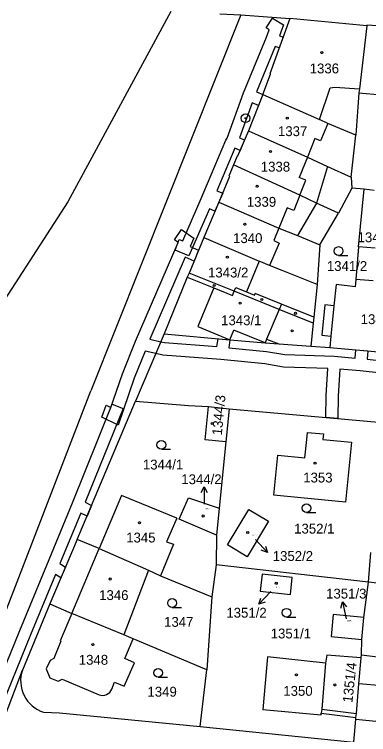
# Model space of a CAD drawing. Extents: x -755819 to -753140, y -1169796 to -1166000.
# Drawn here: x -755719.4 to -755658.3, y -1167255.9 to -1167131.7 of the extents above; entities that cross this region are included whole.
import ezdxf

# ---------------------------------------------------------------- set-up
doc = ezdxf.new("R2010")
doc.units = 0
for name, color, linetype in [('Vrstva 1', 7, 'Continuous'), ('Vrstva 13', 7, 'Continuous'), ('Vrstva 16', 7, 'Continuous'), ('Vrstva 18', 7, 'Continuous'), ('Vrstva 19', 7, 'Continuous'), ('Vrstva 24', 7, 'Continuous'), ('Vrstva 25', 7, 'Continuous'), ('Vrstva 27', 7, 'Continuous'), ('Vrstva 4', 7, 'Continuous'), ('Vrstva 6', 7, 'Continuous')]:
    doc.layers.add(name, color=color, linetype=linetype)

msp = doc.modelspace()

# ---------------------------------------------------------------- linework, layer by layer
at = {"layer": 'Vrstva 1'}
for p, q in [((-755680.36, -1167131.74), (-755706.21, -1167196.59)), ((-755683.97, -1167131.57), (-755680.36, -1167131.74)), ((-755680.36, -1167131.74), (-755671.93, -1167132.36)), ((-755671.93, -1167132.36), (-755675.37, -1167141.91)), ((-755658.65, -1167133.6), (-755671.93, -1167132.36)), ((-755658.65, -1167133.6), (-755659.92, -1167144.5)), ((-755658.64, -1167133.5), (-755658.65, -1167133.6)), ((-755655.89, -1167133.7), (-755658.64, -1167133.5)), ((-755676.54, -1167145.5), (-755675.26, -1167141.94)), ((-755675.37, -1167141.91), (-755675.26, -1167141.94)), ((-755659.92, -1167144.5), (-755660, -1167145.19)), ((-755676.54, -1167145.5), (-755679.02, -1167151.74)), ((-755676.54, -1167145.5), (-755666.79, -1167149.76)), ((-755660, -1167145.19), (-755660.53, -1167152.5)), ((-755660, -1167145.19), (-755656.18, -1167145.53)), ((-755665.38, -1167150.45), (-755666.79, -1167149.76)), ((-755660.53, -1167152.5), (-755665.38, -1167150.45)), ((-755679.02, -1167151.74), (-755680.9, -1167156.1)), ((-755679.02, -1167151.74), (-755668.87, -1167156.28)), ((-755661.31, -1167159.75), (-755660.53, -1167152.5)), ((-755680.97, -1167156.1), (-755681.63, -1167157.58)), ((-755680.9, -1167156.1), (-755680.97, -1167156.1)), ((-755668.87, -1167156.28), (-755665.4, -1167157.87)), ((-755681.63, -1167157.58), (-755682.41, -1167159.54)), ((-755670.19, -1167162.84), (-755681.63, -1167157.58)), ((-755665.4, -1167157.87), (-755661.31, -1167159.75)), ((-755682.28, -1167159.59), (-755684.12, -1167164.02)), ((-755682.41, -1167159.54), (-755682.28, -1167159.59)), ((-755661.31, -1167159.75), (-755661.19, -1167161.62)), ((-755661.19, -1167161.62), (-755663.54, -1167165.96)), ((-755659.1, -1167161.83), (-755661.19, -1167161.62)), ((-755657.37, -1167162.01), (-755659.1, -1167161.83)), ((-755667.29, -1167164.2), (-755670.19, -1167162.84)), ((-755684.12, -1167164.02), (-755686.74, -1167170.15)), ((-755684.12, -1167164.02), (-755673.78, -1167168.52)), ((-755663.54, -1167165.96), (-755667.29, -1167164.2)), ((-755666.71, -1167171.39), (-755663.54, -1167165.96)), ((-755673.78, -1167168.52), (-755670.59, -1167169.81)), ((-755686.74, -1167170.15), (-755689.27, -1167176.29)), ((-755686.74, -1167170.15), (-755677.17, -1167174.2)), ((-755670.59, -1167169.81), (-755666.71, -1167171.39)), ((-755666.71, -1167171.39), (-755667.21, -1167178.27)), ((-755660.08, -1167171.77), (-755660.51, -1167177.36)), ((-755657.18, -1167171.99), (-755660.08, -1167171.77)), ((-755675.39, -1167174.96), (-755677.17, -1167174.2)), ((-755673.22, -1167175.84), (-755675.39, -1167174.96)), ((-755689.27, -1167176.29), (-755689.59, -1167176.97)), ((-755667.21, -1167178.27), (-755673.22, -1167175.84)), ((-755689.59, -1167176.97), (-755693.56, -1167186.73)), ((-755660.51, -1167177.36), (-755660.63, -1167178.64)), ((-755667.21, -1167178.27), (-755667.77, -1167183.9)), ((-755663.94, -1167178.25), (-755664.3, -1167181.93)), ((-755660.63, -1167178.64), (-755663.94, -1167178.25)), ((-755665.87, -1167181.77), (-755666.41, -1167186.98)), ((-755664.3, -1167181.93), (-755665.87, -1167181.77)), ((-755667.77, -1167183.9), (-755667.87, -1167184.89)), ((-755667.87, -1167184.89), (-755668.27, -1167188.87)), ((-755693.56, -1167186.73), (-755698.53, -1167198.37)), ((-755693.56, -1167186.73), (-755682.25, -1167187.79)), ((-755682.25, -1167187.79), (-755676.17, -1167188.29)), ((-755666.41, -1167186.98), (-755664.82, -1167187.14)), ((-755664.82, -1167187.14), (-755665.02, -1167189.1)), ((-755676.17, -1167188.29), (-755673.78, -1167188.46)), ((-755673.78, -1167188.46), (-755668.27, -1167188.87)), ((-755668.27, -1167188.87), (-755665.02, -1167189.1)), ((-755665.02, -1167189.1), (-755661.8, -1167189.39)), ((-755661.8, -1167189.39), (-755654.97, -1167189.99)), ((-755735.37, -1167272.05), (-755706.21, -1167196.59)), ((-755708.56, -1167222.26), (-755698.53, -1167198.37)), ((-755698.53, -1167198.37), (-755689.38, -1167199.11)), ((-755689.38, -1167199.11), (-755685.92, -1167199.32)), ((-755686.5, -1167205.02), (-755685.92, -1167199.32)), ((-755685.92, -1167199.32), (-755682.38, -1167199.68)), ((-755682.38, -1167199.68), (-755682.95, -1167205.38)), ((-755682.38, -1167199.68), (-755655.99, -1167202.06)), ((-755669, -1167204.97), (-755668.86, -1167203.79)), ((-755668.86, -1167203.79), (-755666.08, -1167204.01)), ((-755666.08, -1167204.01), (-755666.19, -1167204.96)), ((-755682.95, -1167205.38), (-755686.5, -1167205.02)), ((-755682.95, -1167205.38), (-755684.1, -1167216.85)), ((-755669.31, -1167208.17), (-755669, -1167204.97)), ((-755666.19, -1167204.96), (-755661.29, -1167205.45)), ((-755661.29, -1167205.45), (-755662.31, -1167215.82)), ((-755674.68, -1167214.61), (-755674, -1167207.71)), ((-755674, -1167207.71), (-755669.31, -1167208.17)), ((-755700.94, -1167214.63), (-755704.8, -1167223.8)), ((-755691.41, -1167218.53), (-755700.94, -1167214.63)), ((-755690.98, -1167218.72), (-755689.4, -1167215.04)), ((-755689.4, -1167215.04), (-755684.1, -1167216.85)), ((-755669.99, -1167215.07), (-755674.68, -1167214.61)), ((-755662.31, -1167215.82), (-755669.99, -1167215.07)), ((-755684.1, -1167216.85), (-755684.56, -1167221.47)), ((-755682.64, -1167223.18), (-755678.98, -1167217.06)), ((-755678.98, -1167217.06), (-755675.59, -1167219.1)), ((-755691.41, -1167218.53), (-755693.16, -1167222.62)), ((-755684.56, -1167221.47), (-755690.98, -1167218.72)), ((-755675.59, -1167219.1), (-755679.24, -1167225.21)), ((-755684.56, -1167221.47), (-755684.61, -1167226.58)), ((-755708.56, -1167222.26), (-755713.26, -1167233.34)), ((-755704.8, -1167223.8), (-755708.56, -1167222.26)), ((-755693.16, -1167222.62), (-755691.95, -1167223.06)), ((-755704.8, -1167223.8), (-755696.28, -1167227.52)), ((-755691.95, -1167223.06), (-755694.22, -1167228.49)), ((-755679.24, -1167225.21), (-755682.64, -1167223.18)), ((-755658.36, -1167229.6), (-755657.92, -1167224.47)), ((-755696.28, -1167227.52), (-755700.54, -1167238.7)), ((-755696.28, -1167227.52), (-755694.22, -1167228.49)), ((-755684.61, -1167226.58), (-755685.36, -1167232.1)), ((-755658.36, -1167229.6), (-755684.61, -1167226.58)), ((-755694.22, -1167228.49), (-755685.36, -1167232.1)), ((-755676.7, -1167228.21), (-755677.02, -1167231.13)), ((-755671.48, -1167228.78), (-755676.7, -1167228.21)), ((-755671.8, -1167231.73), (-755671.48, -1167228.78)), ((-755659.13, -1167235.68), (-755658.36, -1167229.6)), ((-755654.83, -1167229.97), (-755658.36, -1167229.6)), ((-755677.02, -1167231.13), (-755671.8, -1167231.73)), ((-755685.36, -1167232.1), (-755686.24, -1167244.73)), ((-755713.26, -1167233.34), (-755718, -1167244.75)), ((-755713.26, -1167233.34), (-755709.47, -1167235)), ((-755709.47, -1167235), (-755711.53, -1167239.74)), ((-755700.54, -1167238.7), (-755709.47, -1167235)), ((-755664.46, -1167235.17), (-755664.78, -1167238.97)), ((-755659.13, -1167235.68), (-755664.46, -1167235.17)), ((-755659.49, -1167239.47), (-755659.13, -1167235.68)), ((-755698.93, -1167239.37), (-755700.54, -1167238.7)), ((-755711.38, -1167239.78), (-755712.6, -1167242.78)), ((-755711.53, -1167239.74), (-755711.38, -1167239.78)), ((-755700.38, -1167242.79), (-755698.93, -1167239.37)), ((-755686.24, -1167244.73), (-755698.93, -1167239.37)), ((-755664.78, -1167238.97), (-755659.49, -1167239.47)), ((-755659.54, -1167242.15), (-755659.49, -1167239.47)), ((-755675.74, -1167242.46), (-755676.55, -1167251.57)), ((-755665.74, -1167243.57), (-755675.74, -1167242.46)), ((-755665.52, -1167242.18), (-755665.74, -1167243.57)), ((-755659.59, -1167242.62), (-755665.52, -1167242.18)), ((-755660.02, -1167247.16), (-755659.59, -1167242.62)), ((-755659.59, -1167242.62), (-755659.54, -1167242.15)), ((-755659.54, -1167242.15), (-755656.8, -1167242.45)), ((-755713.24, -1167243.09), (-755713.92, -1167244.54)), ((-755712.6, -1167242.78), (-755713.24, -1167243.09)), ((-755700.49, -1167247.56), (-755698.71, -1167243.52)), ((-755698.71, -1167243.52), (-755700.38, -1167242.79)), ((-755665.74, -1167243.57), (-755666.39, -1167251.5)), ((-755725.8, -1167265.12), (-755718, -1167244.75)), ((-755713.92, -1167244.54), (-755713.3, -1167246.09)), ((-755687.34, -1167254.49), (-755686.24, -1167244.73)), ((-755713.3, -1167246.09), (-755711.85, -1167246.67)), ((-755711.85, -1167246.67), (-755711.18, -1167246.31)), ((-755711.18, -1167246.31), (-755704.8, -1167249.03)), ((-755702.58, -1167248.07), (-755702.14, -1167246.84)), ((-755702.14, -1167246.84), (-755700.49, -1167247.56)), ((-755660.42, -1167252.25), (-755660.02, -1167247.16)), ((-755714.37, -1167252.03), (-755711.64, -1167252.16)), ((-755711.64, -1167252.16), (-755687.34, -1167254.49)), ((-755676.55, -1167251.57), (-755666.51, -1167252.48)), ((-755666.51, -1167252.48), (-755666.48, -1167252.2)), ((-755666.39, -1167251.5), (-755666.48, -1167252.2)), ((-755666.48, -1167252.2), (-755660.5, -1167252.93)), ((-755660.5, -1167252.93), (-755660.42, -1167252.25)), ((-755660.88, -1167257.17), (-755660.54, -1167253.22)), ((-755660.54, -1167253.22), (-755660.5, -1167252.93)), ((-755660.54, -1167253.22), (-755651.6, -1167254.18)), ((-755687.34, -1167254.49), (-755660.88, -1167257.17))]:
    msp.add_line(p, q, dxfattribs=at)
for centre, radius, start, end in [((-755712.63, -1167246.62), 5.69, 160.8304, 252.1737), ((-755704.21, -1167247.36), 1.77, 250.4299, 336.3406)]:
    msp.add_arc(centre, radius, start, end, dxfattribs=at)
at = {"layer": 'Vrstva 13'}
for p, q in [((-755692.4, -1167131.17), (-755710.19, -1167163.98)), ((-755710.19, -1167163.98), (-755728.46, -1167192.12))]:
    msp.add_line(p, q, dxfattribs=at)
at = {"layer": 'Vrstva 16'}
for p, q in [((-755686.67, -1167213.13), (-755686.67, -1167216.13)), ((-755675.78, -1167224.45), (-755677.81, -1167222.25)), ((-755677.23, -1167233.41), (-755675.17, -1167231.23)), ((-755662.81, -1167232.98), (-755662.19, -1167235.91))]:
    msp.add_line(p, q, dxfattribs=at)
for points in [[(-755687.17, -1167214.13), (-755686.67, -1167213.13), (-755686.17, -1167214.13)], [(-755676.09, -1167223.38), (-755675.78, -1167224.45), (-755676.82, -1167224.06)], [(-755676.18, -1167233.03), (-755677.23, -1167233.41), (-755676.91, -1167232.34)], [(-755663.09, -1167234.06), (-755662.81, -1167232.98), (-755662.11, -1167233.85)]]:
    msp.add_lwpolyline(points, dxfattribs=at)
at = {"layer": 'Vrstva 24'}
for radius in [0.75, 0.1]:
    msp.add_circle((-755679.54, -1167149.58), radius, dxfattribs=at)
at = {"layer": 'Vrstva 25'}
for p, q in [((-755663.49, -1167173.22), (-755661.89, -1167173.22)), ((-755694.06, -1167206.64), (-755692.46, -1167206.64)), ((-755669.03, -1167217.58), (-755667.43, -1167217.58)), ((-755692.21, -1167233.94), (-755690.61, -1167233.94)), ((-755672.48, -1167235.61), (-755670.88, -1167235.61)), ((-755694.61, -1167245.98), (-755693.01, -1167245.98))]:
    msp.add_line(p, q, dxfattribs=at)
for centre, radius in [((-755666.37, -1167138.25), 0.175), ((-755672.34, -1167149.54), 0.175), ((-755675.25, -1167155.29), 0.175), ((-755677.55, -1167161.31), 0.175), ((-755679.67, -1167167.86), 0.175), ((-755663.49, -1167172.47), 0.75), ((-755682.68, -1167173.55), 0.175), ((-755684.95, -1167178.41), 0.175), ((-755680.48, -1167181.46), 0.175), ((-755676.75, -1167180.83), 0.175), ((-755670.91, -1167183.22), 0.175), ((-755671.52, -1167186.25), 0.175), ((-755685.31, -1167202.23), 0.175), ((-755694.06, -1167205.89), 0.75), ((-755667.56, -1167209.08), 0.175), ((-755669.03, -1167216.83), 0.75), ((-755686.85, -1167218.18), 0.175), ((-755697.81, -1167219.34), 0.175), ((-755679.17, -1167221.04), 0.175), ((-755702.88, -1167229.05), 0.175), ((-755674.24, -1167229.79), 0.175), ((-755692.21, -1167233.19), 0.75), ((-755672.48, -1167234.86), 0.75), ((-755705.87, -1167240.37), 0.175), ((-755694.61, -1167245.23), 0.75), ((-755670.78, -1167245.57), 0.175), ((-755664.16, -1167247.33), 0.175)]:
    msp.add_circle(centre, radius, dxfattribs=at)
at = {"layer": 'Vrstva 27'}
for p, q in [((-755675.96, -1167133.98), (-755674.89, -1167132.29)), ((-755674.89, -1167132.29), (-755673.01, -1167133.48)), ((-755675.45, -1167134.3), (-755675.96, -1167133.98)), ((-755675.94, -1167135.6), (-755675.45, -1167134.3)), ((-755673.01, -1167133.48), (-755673.71, -1167135.35)), ((-755679.89, -1167145.21), (-755675.94, -1167135.6)), ((-755673.08, -1167135.57), (-755673.76, -1167137.45)), ((-755673.71, -1167135.35), (-755673.08, -1167135.57)), ((-755674.44, -1167137.22), (-755677.66, -1167145.03)), ((-755673.76, -1167137.45), (-755674.44, -1167137.22)), ((-755682.72, -1167153), (-755679.89, -1167145.21)), ((-755677.66, -1167145.03), (-755676.54, -1167145.5)), ((-755676.54, -1167145.5), (-755677.29, -1167147.38)), ((-755678.38, -1167146.91), (-755680.56, -1167152.92)), ((-755677.29, -1167147.38), (-755678.38, -1167146.91)), ((-755682.96, -1167153.36), (-755682.72, -1167153)), ((-755680.56, -1167152.92), (-755679.7, -1167153.31)), ((-755686.73, -1167162.3), (-755682.96, -1167153.36)), ((-755679.7, -1167153.31), (-755680.49, -1167155.15)), ((-755681.37, -1167154.75), (-755684.48, -1167162.11)), ((-755680.49, -1167155.15), (-755681.37, -1167154.75)), ((-755687.2, -1167163.43), (-755686.73, -1167162.3)), ((-755684.48, -1167162.11), (-755683.48, -1167162.47)), ((-755683.48, -1167162.47), (-755684.12, -1167164.02)), ((-755690.38, -1167170.71), (-755687.2, -1167163.43)), ((-755684.12, -1167164.02), (-755684.81, -1167165.62)), ((-755685.78, -1167165.17), (-755689.32, -1167173.29)), ((-755684.81, -1167165.62), (-755685.78, -1167165.17)), ((-755691.77, -1167170.57), (-755690.56, -1167168.78)), ((-755690.56, -1167168.78), (-755688.47, -1167170.23)), ((-755691.18, -1167170.98), (-755691.77, -1167170.57)), ((-755691.7, -1167172.34), (-755690.96, -1167170.48)), ((-755690.96, -1167170.48), (-755690.38, -1167170.71)), ((-755688.47, -1167170.23), (-755689.11, -1167171.68)), ((-755698.52, -1167188.05), (-755691.18, -1167170.98)), ((-755689.11, -1167171.68), (-755687.63, -1167172.3)), ((-755689.32, -1167173.29), (-755691.7, -1167172.34)), ((-755687.63, -1167172.3), (-755688.41, -1167174.21)), ((-755689.94, -1167173.56), (-755696.02, -1167187.69)), ((-755688.41, -1167174.21), (-755689.94, -1167173.56)), ((-755696.02, -1167187.69), (-755694.15, -1167188.12)), ((-755684.51, -1167188.97), (-755684.25, -1167187.6)), ((-755684.25, -1167187.6), (-755682.25, -1167187.79)), ((-755682.25, -1167187.79), (-755682.45, -1167189.16)), ((-755700.76, -1167193.67), (-755698.52, -1167188.05)), ((-755694.15, -1167188.12), (-755693.49, -1167188.27)), ((-755693.49, -1167188.27), (-755684.51, -1167188.97)), ((-755682.45, -1167189.16), (-755675.93, -1167189.81)), ((-755696.86, -1167189.72), (-755698.74, -1167194.43)), ((-755695.01, -1167190.14), (-755696.86, -1167189.72)), ((-755693.81, -1167190.41), (-755695.01, -1167190.14)), ((-755683.78, -1167191.2), (-755693.81, -1167190.41)), ((-755675.93, -1167189.81), (-755672.79, -1167190.32)), ((-755672.79, -1167190.32), (-755664.18, -1167190.62)), ((-755660.62, -1167190.93), (-755660.52, -1167189.5)), ((-755660.52, -1167189.5), (-755658.47, -1167189.68)), ((-755658.47, -1167189.68), (-755658.57, -1167191.13)), ((-755676.21, -1167191.95), (-755683.78, -1167191.2)), ((-755664.18, -1167190.62), (-755660.62, -1167190.93)), ((-755658.57, -1167191.13), (-755655.9, -1167191.43)), ((-755673.01, -1167192.48), (-755676.21, -1167191.95)), ((-755665.34, -1167192.74), (-755673.01, -1167192.48)), ((-755665.62, -1167197.42), (-755665.34, -1167192.74)), ((-755663.28, -1167192.87), (-755663.56, -1167197.5)), ((-755659.78, -1167193.16), (-755663.28, -1167192.87)), ((-755702.75, -1167199.49), (-755700.76, -1167193.67)), ((-755656.12, -1167193.57), (-755659.78, -1167193.16)), ((-755698.74, -1167194.43), (-755701.51, -1167202.53)), ((-755665.7, -1167201.18), (-755665.62, -1167197.42)), ((-755663.56, -1167197.5), (-755663.64, -1167201.37)), ((-755709.37, -1167215.9), (-755702.52, -1167198.9)), ((-755704.33, -1167201.12), (-755703.55, -1167199.09)), ((-755703.55, -1167199.09), (-755702.75, -1167199.49)), ((-755702.52, -1167198.9), (-755700.67, -1167199.65)), ((-755700.67, -1167199.65), (-755707.17, -1167215.81)), ((-755701.51, -1167202.53), (-755704.33, -1167201.12)), ((-755663.64, -1167201.37), (-755665.7, -1167201.18)), ((-755713.82, -1167226.68), (-755709.37, -1167215.9)), ((-755707.17, -1167215.81), (-755706.09, -1167216.36)), ((-755706.09, -1167216.36), (-755706.86, -1167218.21)), ((-755707.93, -1167217.67), (-755711.54, -1167226.4)), ((-755706.86, -1167218.21), (-755707.93, -1167217.67)), ((-755711.54, -1167226.4), (-755710.57, -1167227)), ((-755718.46, -1167237.92), (-755713.82, -1167226.68)), ((-755710.57, -1167227), (-755711.36, -1167228.87)), ((-755712.32, -1167228.27), (-755716.61, -1167238.68)), ((-755711.36, -1167228.87), (-755712.32, -1167228.27)), ((-755727.08, -1167259.07), (-755718.46, -1167237.92)), ((-755716.61, -1167238.68), (-755725.46, -1167260.38))]:
    msp.add_line(p, q, dxfattribs=at)
at = {"layer": 'Vrstva 4'}
for p, q in [((-755666.79, -1167149.76), (-755664.97, -1167144.3)), ((-755664.97, -1167144.3), (-755664.16, -1167144.19)), ((-755664.16, -1167144.19), (-755659.92, -1167144.5)), ((-755665.38, -1167150.45), (-755666.6, -1167153.48)), ((-755667.59, -1167153.08), (-755668.87, -1167156.28)), ((-755666.6, -1167153.48), (-755667.59, -1167153.08)), ((-755668.87, -1167156.28), (-755670.28, -1167159.8)), ((-755665.4, -1167157.87), (-755667.29, -1167164.2)), ((-755669.15, -1167160.25), (-755670.28, -1167159.8)), ((-755670.19, -1167162.84), (-755669.15, -1167160.25)), ((-755670.19, -1167162.84), (-755671.24, -1167165.46)), ((-755667.29, -1167164.2), (-755670.59, -1167169.81)), ((-755672.37, -1167165.01), (-755673.78, -1167168.52)), ((-755671.24, -1167165.46), (-755672.37, -1167165.01)), ((-755673.78, -1167168.52), (-755674.67, -1167170.67)), ((-755673.72, -1167171.12), (-755675.39, -1167174.96)), ((-755674.67, -1167170.67), (-755673.72, -1167171.12)), ((-755677.17, -1167174.2), (-755679.38, -1167179.51)), ((-755689.59, -1167176.97), (-755684.99, -1167178.83)), ((-755657.54, -1167177.59), (-755660.51, -1167177.36)), ((-755684.99, -1167178.83), (-755687.76, -1167185.47)), ((-755684.99, -1167178.83), (-755681.8, -1167180.15)), ((-755681.5, -1167179.41), (-755681.23, -1167178.75)), ((-755681.23, -1167178.75), (-755679.38, -1167179.51)), ((-755681.8, -1167180.15), (-755681.5, -1167179.41)), ((-755679.38, -1167179.51), (-755677.99, -1167180.08)), ((-755677.99, -1167180.08), (-755677.88, -1167179.8)), ((-755673.35, -1167181.64), (-755677.88, -1167179.8)), ((-755673.35, -1167181.64), (-755673.73, -1167182.54)), ((-755667.77, -1167183.9), (-755673.35, -1167181.64)), ((-755673.73, -1167182.54), (-755675.92, -1167187.67)), ((-755664.3, -1167181.93), (-755664.82, -1167187.14)), ((-755687.76, -1167185.47), (-755682.25, -1167187.79)), ((-755682.25, -1167187.79), (-755681.54, -1167186.1)), ((-755676.17, -1167188.29), (-755681.54, -1167186.1)), ((-755675.92, -1167187.67), (-755676.17, -1167188.29)), ((-755675.92, -1167187.67), (-755673.78, -1167188.46)), ((-755709.47, -1167235), (-755704.8, -1167223.8)), ((-755655.94, -1167247.5), (-755660.02, -1167247.16)), ((-755666.39, -1167251.5), (-755660.42, -1167252.25))]:
    msp.add_line(p, q, dxfattribs=at)
at = {"layer": 'Vrstva 6'}
for p, q in [((-755660.08, -1167171.77), (-755659.1, -1167161.83)), ((-755681.5, -1167179.41), (-755689.27, -1167176.29)), ((-755673.73, -1167182.54), (-755681.5, -1167179.41)), ((-755667.87, -1167184.89), (-755673.73, -1167182.54))]:
    msp.add_line(p, q, dxfattribs=at)

# ---------------------------------------------------------------- texts
at = {"layer": 'Vrstva 16'}
for s, p in [('1344/2', (-755690.62, -1167212.69)), ('1352/2', (-755674.85, -1167225.93)), ('1351/3', (-755665.65, -1167232.42)), ('1351/2', (-755682.85, -1167235.72))]:
    msp.add_text(s, height=1.7, dxfattribs=at).set_placement(p)
at = {"layer": 'Vrstva 18'}
for s, height, p in [('1341/1', 1.7, (-755660.22, -1167170.95)), ('1341/2', 1.7, (-755665.52, -1167175.91)), ('1344/1', 1.7, (-755697.24, -1167210.16)), ('1352/1', 1.7, (-755671.16, -1167221.21)), ('1347', 1.7, (-755693.58, -1167237.3)), ('1351/3', 0.2, (-755662.05, -1167236.33)), ('1351/1', 1.7, (-755675.2, -1167239.3)), ('1349', 1.7, (-755696.45, -1167249.34))]:
    msp.add_text(s, height=height, dxfattribs=at).set_placement(p)
at = {"layer": 'Vrstva 19'}
for s, height, p in [('1336', 1.7, (-755668.48, -1167141.83)), ('1337', 1.7, (-755673.95, -1167152.65)), ('1338', 1.7, (-755676.91, -1167158.77)), ('1339', 1.7, (-755679.32, -1167164.84)), ('1340', 1.7, (-755681.69, -1167171.1)), ('1343/2', 1.7, (-755686.01, -1167177.03)), ('1343/1', 1.7, (-755683.75, -1167185.27)), ('1342', 1.7, (-755659.69, -1167185.08)), ('1353', 1.7, (-755669.6, -1167212.4)), ('1344/2', 0.2, (-755686.62, -1167217.03)), ('1345', 1.7, (-755700.12, -1167222.75)), ('1352/2', 0.2, (-755678.36, -1167221.59)), ('1346', 1.7, (-755704.78, -1167232.68)), ('1351/2', 0.2, (-755674.48, -1167230.55)), ('1348', 1.7, (-755708.29, -1167243.84)), ('1350', 1.7, (-755673.03, -1167249.2))]:
    msp.add_text(s, height=height, dxfattribs=at).set_placement(p)
for s, rotation, p in [('1344/3', 84.6259, (-755683.64, -1167204.31)), ('1351/4', 83.7091, (-755661.13, -1167250.45))]:
    msp.add_text(s, height=1.7, rotation=rotation, dxfattribs=at).set_placement(p)

doc.saveas('drawing.dxf')
